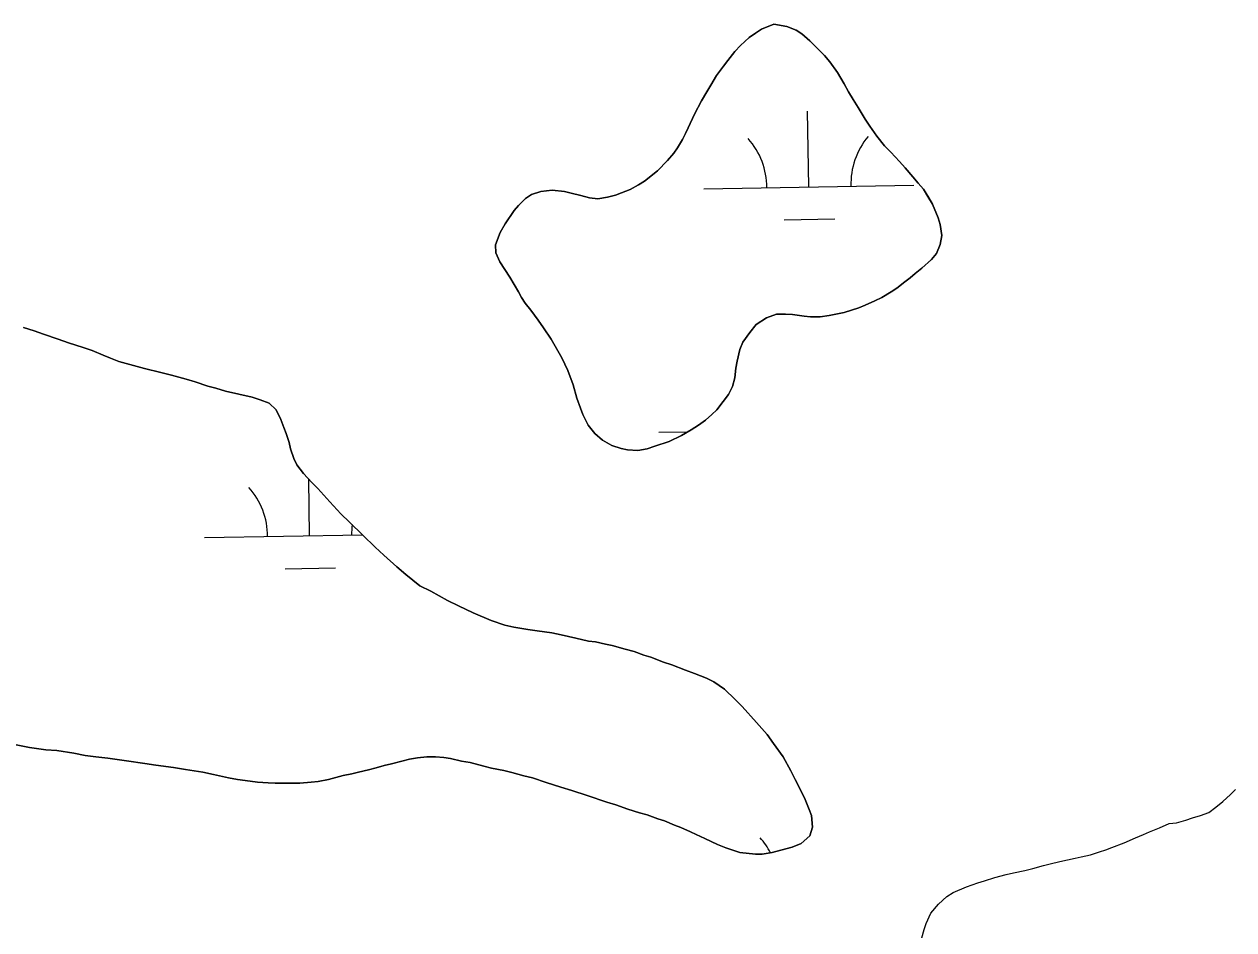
# Model space of a CAD drawing. Extents: x 3887375 to 3925618, y 296674 to 322633.
# Drawn here: x 3920482 to 3921058, y 312471 to 312902 of the extents above; entities that cross this region are included whole.
import ezdxf

# ---------------------------------------------------------------- set-up
doc = ezdxf.new("R2010")
doc.units = 0
doc.layers.add('V-TOPO-SHOR', color=7, linetype='Continuous')
doc.layers.add('V-WETL-SWMP', color=7, linetype='Continuous')

msp = doc.modelspace()

# ---------------------------------------------------------------- linework, layer by layer
at = {"layer": 'V-TOPO-SHOR'}
for points in [[(3920712.96, 312781.17), (3920715.06, 312777.7), (3920717.01, 312774.23), (3920718.51, 312771.52), (3920720.31, 312768.8), (3920723.02, 312765.48), (3920726.47, 312760.66), (3920729.02, 312757.04), (3920732.62, 312751.61), (3920735.77, 312746.18), (3920737.73, 312742.86), (3920740.58, 312736.83), (3920743.12, 312729.9), (3920744.91, 312723.57), (3920746.56, 312718.9), (3920747.76, 312715.89), (3920750.31, 312710.76), (3920753.46, 312706.84), (3920757.07, 312703.67), (3920761.58, 312701.1), (3920765.94, 312699.58), (3920768.95, 312698.97), (3920773.92, 312698.66), (3920778.29, 312699.55), (3920781.91, 312700.75), (3920788.84, 312702.99), (3920794.72, 312705.84), (3920799.24, 312708.54), (3920802.71, 312710.8), (3920806.03, 312713.2), (3920809.05, 312715.9), (3920811.46, 312718.01), (3920814.48, 312722.06), (3920817.05, 312725.37), (3920819.02, 312729.13), (3920820.08, 312733.2), (3920820.54, 312737.86), (3920821.15, 312741.18), (3920822.37, 312746.75), (3920823.88, 312750.21), (3920827.2, 312754.87), (3920830.22, 312758.62), (3920835.05, 312761.78), (3920839.87, 312763.57), (3920844.24, 312763.57), (3920847.55, 312763.41), (3920853.12, 312762.64), (3920856.13, 312762.33), (3920860.65, 312762.32), (3920865.02, 312762.92), (3920872.1, 312764.41), (3920879.03, 312766.65), (3920882.05, 312767.85), (3920886.72, 312769.95), (3920890.04, 312771.45), (3920894.41, 312774.15), (3920897.13, 312775.95), (3920901.05, 312778.95), (3920903.46, 312780.91), (3920905.87, 312782.86), (3920909.04, 312785.41), (3920913.72, 312789.62), (3920915.98, 312792.47), (3920917.8, 312796.68), (3920918.56, 312801.05), (3920917.82, 312806.17), (3920916.77, 312809.34), (3920914.08, 312815.97), (3920912.43, 312818.83), (3920909.88, 312823.06), (3920907.32, 312825.92), (3920904.77, 312828.94), (3920901.17, 312833.17), (3920898.46, 312836.18), (3920894.25, 312840.71), (3920891.25, 312843.73), (3920887.64, 312848.25), (3920884.34, 312852.93), (3920882.09, 312856.4), (3920878.79, 312861.83), (3920876.39, 312865.75), (3920874.14, 312869.37), (3920872.04, 312873.14), (3920868.88, 312878.56), (3920865.28, 312883.54), (3920862.73, 312886.56), (3920858.37, 312891.09), (3920855.82, 312893.65), (3920851.91, 312896.97), (3920849.2, 312898.64), (3920844.84, 312900.45), (3920838.67, 312901.52), (3920832.79, 312899.12), (3920829.92, 312897.32), (3920826.91, 312895.22), (3920822.83, 312891.46), (3920820.11, 312888.46), (3920816.79, 312884.25), (3920814.68, 312881.54), (3920811.36, 312877.18), (3920808.64, 312872.52)], [(3920808.64, 312872.52), (3920806.67, 312869.36), (3920804.25, 312865), (3920800.92, 312858.68), (3920797.9, 312852.22), (3920796.54, 312849.51), (3920795.18, 312846.65), (3920792.76, 312842.74), (3920790.95, 312840.18), (3920788.08, 312836.72), (3920783.25, 312831.77), (3920777.06, 312826.81), (3920774.2, 312825.16), (3920770.28, 312822.91), (3920766.06, 312821.26), (3920763.19, 312820.21), (3920759.43, 312819.17), (3920754.91, 312818.42), (3920750.84, 312818.88), (3920746.78, 312820.1), (3920742.11, 312821.16), (3920738.95, 312821.92), (3920733.08, 312822.54), (3920727.66, 312821.95), (3920723.29, 312820.45), (3920720.42, 312818.65), (3920717.1, 312815.34), (3920714.99, 312812.94), (3920710.76, 312806.62), (3920708.34, 312802.41), (3920706.07, 312796.54), (3920706.21, 312792.78), (3920708.16, 312788.41), (3920712.96, 312781.17)], [(3920776.72, 312601.37), (3920772.21, 312603.04), (3920767.85, 312604.25), (3920761.68, 312605.92), (3920758.51, 312606.53), (3920753.7, 312607.6), (3920750.39, 312608.05), (3920744.36, 312609.42), (3920737.44, 312610.94), (3920732.92, 312612.01), (3920726, 312612.93), (3920721.48, 312613.54), (3920714.86, 312614.61), (3920710.49, 312615.67), (3920704.02, 312617.79), (3920695.45, 312621.42), (3920688.53, 312624.75), (3920683.26, 312627.33), (3920675.29, 312631.71), (3920670.18, 312634.28), (3920663.41, 312639.72), (3920659.2, 312643.34), (3920653.04, 312648.93), (3920648.83, 312652.7), (3920642.97, 312658.43), (3920636.66, 312664.62), (3920632.45, 312668.55), (3920627.34, 312674.28), (3920621.48, 312680.62), (3920618.63, 312683.49), (3920614.72, 312687.71), (3920611.57, 312691.93), (3920610.07, 312694.95), (3920608.57, 312699.47), (3920607.83, 312702.48), (3920606.48, 312706.85), (3920605.43, 312709.72), (3920603.94, 312713.48), (3920601.69, 312718.01), (3920598.38, 312721.18), (3920594.17, 312722.84), (3920590.25, 312724.06), (3920583.93, 312725.58), (3920577.61, 312726.95), (3920572.94, 312728.31), (3920569.18, 312729.37), (3920563.17, 312731.34), (3920558.95, 312732.71), (3920551.88, 312734.53), (3920546.76, 312735.75), (3920539.08, 312737.72), (3920533.81, 312739.09), (3920526.89, 312741.06), (3920522.83, 312742.58), (3920519.37, 312744.09), (3920514.1, 312746.21), (3920509.89, 312747.72), (3920502.82, 312750), (3920498, 312751.67), (3920490.93, 312754.09), (3920486.56, 312755.6), (3920481.45, 312757.27)], [(3920477.1, 312558.8), (3920484.33, 312557.43), (3920492, 312556.36), (3920497.27, 312555.9), (3920505.41, 312554.67), (3920510.82, 312553.61), (3920515.94, 312552.99), (3920521.66, 312552.38), (3920530.4, 312551.01), (3920539.28, 312549.78), (3920544.4, 312549.02), (3920552.83, 312547.94), (3920558.55, 312546.88), (3920566.83, 312545.66), (3920571.95, 312544.59), (3920579.02, 312542.92), (3920583.39, 312542.16), (3920589.41, 312541.39), (3920592.87, 312540.93), (3920597.84, 312540.62), (3920601.3, 312540.46), (3920604.61, 312540.45), (3920609.73, 312540.44), (3920613.05, 312540.43), (3920618.32, 312540.88), (3920621.79, 312541.17), (3920626.61, 312542.21), (3920633.69, 312544.01), (3920637.75, 312544.9), (3920640.92, 312545.65), (3920645.74, 312546.69), (3920649.36, 312547.73), (3920653.12, 312548.78), (3920656.59, 312549.68), (3920661.56, 312550.87), (3920665.18, 312551.77), (3920668.94, 312552.51), (3920673.46, 312552.96), (3920677.53, 312552.94), (3920681.59, 312552.64), (3920684.76, 312552.18), (3920690.02, 312550.96), (3920694.09, 312550.2), (3920700.56, 312548.53), (3920704.17, 312547.62), (3920710.04, 312546.4), (3920713.96, 312545.49), (3920719.68, 312543.97), (3920723.74, 312542.91), (3920730.21, 312540.78), (3920737.28, 312538.51), (3920742.4, 312536.99), (3920749.77, 312534.57), (3920759.1, 312531.38), (3920763.47, 312530.17), (3920769.19, 312528.05), (3920774.75, 312526.38), (3920778.37, 312525.32), (3920783.33, 312523.5), (3920786.64, 312522.44), (3920791.31, 312520.47), (3920794.32, 312519.26), (3920798.98, 312517.29), (3920801.69, 312515.93), (3920805.75, 312514.11), (3920808.76, 312512.75), (3920811.77, 312511.24), (3920815.83, 312509.73), (3920822.45, 312507.45), (3920829.83, 312506.68), (3920833.14, 312506.68), (3920837.81, 312507.42), (3920841.88, 312508.47), (3920847.3, 312509.96), (3920851.68, 312511.76), (3920855.75, 312515.36), (3920856.96, 312519.43), (3920856.52, 312525), (3920855.48, 312527.86), (3920853.53, 312532.69), (3920851.73, 312536.3), (3920848.73, 312542.18), (3920846.78, 312546.25), (3920843.03, 312552.89), (3920838.53, 312559.37), (3920835.52, 312563.6), (3920830.42, 312569.33), (3920823.5, 312576.87), (3920820.2, 312580.19), (3920815.09, 312585.18), (3920810.13, 312588.65), (3920806.52, 312590.46), (3920800.8, 312592.59), (3920796.59, 312594.25), (3920790.12, 312596.67), (3920786.06, 312598.04), (3920780.04, 312600.31), (3920776.72, 312601.37)], [(3920909.07, 312466.79), (3920910.12, 312470.81), (3920911.17, 312473.64), (3920913.41, 312478.55), (3920917, 312482.86), (3920921.03, 312486.58), (3920924.01, 312488.36), (3920930.27, 312491.03), (3920935.79, 312492.95), (3920938.92, 312493.99), (3920943.84, 312495.47), (3920949.21, 312496.95), (3920952.64, 312497.83), (3920958.15, 312498.86), (3920961.88, 312499.75), (3920966.95, 312501.23), (3920970.23, 312501.97), (3920974.7, 312503.15), (3920982, 312504.77), (3920984.98, 312505.36), (3920989.3, 312506.25), (3920993.63, 312507.73), (3920996.61, 312508.76), (3920999.44, 312509.8), (3921005.41, 312512.02), (3921010.78, 312514.4), (3921014.66, 312516.02), (3921017.49, 312517.21), (3921022.26, 312519.14), (3921026.88, 312521.21), (3921030.31, 312521.5), (3921034.78, 312522.84), (3921037.91, 312523.87), (3921041.79, 312525.05), (3921045.67, 312526.54), (3921049.1, 312529.06), (3921052.38, 312531.73), (3921055.96, 312535.01), (3921058.35, 312537.38)]]:
    msp.add_lwpolyline(points, dxfattribs=at)
at = {"layer": 'V-WETL-SWMP'}
for p, q in [((3920855.32, 312824.07), (3920854.7, 312860.07)), ((3920805.33, 312823.22), (3920905.31, 312824.93)), ((3920843.59, 312808.44), (3920867.58, 312808.85)), ((3920783.91, 312707.4), (3920797.72, 312707.64)), ((3920617.66, 312658.11), (3920617.2, 312685.03)), ((3920567.67, 312657.25), (3920642.86, 312658.54)), ((3920605.93, 312642.47), (3920629.93, 312642.89))]:
    msp.add_line(p, q, dxfattribs=at)
for points in [[(3920712.96, 312781.17), (3920708.16, 312788.41), (3920706.21, 312792.78), (3920706.07, 312796.54), (3920708.34, 312802.41), (3920710.76, 312806.62), (3920714.99, 312812.94), (3920717.1, 312815.34), (3920720.42, 312818.65), (3920723.29, 312820.45), (3920727.66, 312821.95), (3920733.08, 312822.54), (3920738.95, 312821.92), (3920742.11, 312821.16), (3920746.78, 312820.1), (3920750.84, 312818.88), (3920754.91, 312818.42), (3920759.43, 312819.17), (3920763.19, 312820.21), (3920766.06, 312821.26), (3920770.28, 312822.91), (3920774.2, 312825.16), (3920777.06, 312826.81), (3920783.25, 312831.77), (3920788.08, 312836.72), (3920790.95, 312840.18), (3920792.76, 312842.74), (3920795.18, 312846.65), (3920796.54, 312849.51), (3920797.9, 312852.21), (3920800.92, 312858.68), (3920804.25, 312865), (3920806.67, 312869.36), (3920808.64, 312872.52), (3920811.35, 312877.18), (3920814.68, 312881.54), (3920816.79, 312884.25), (3920820.11, 312888.46), (3920822.83, 312891.46), (3920826.91, 312895.22), (3920829.92, 312897.32), (3920832.79, 312899.12), (3920838.67, 312901.52), (3920844.84, 312900.45), (3920849.2, 312898.64), (3920851.91, 312896.97), (3920855.82, 312893.65), (3920858.37, 312891.09), (3920862.73, 312886.56), (3920865.28, 312883.54), (3920868.89, 312878.56), (3920872.04, 312873.14), (3920874.14, 312869.37), (3920876.39, 312865.75), (3920878.79, 312861.83), (3920882.09, 312856.4), (3920884.34, 312852.93), (3920887.64, 312848.25), (3920891.25, 312843.73), (3920894.25, 312840.71), (3920898.46, 312836.18), (3920901.16, 312833.17), (3920904.77, 312828.94), (3920907.32, 312825.92), (3920909.88, 312823.06), (3920912.43, 312818.84), (3920914.08, 312815.97), (3920916.77, 312809.34), (3920917.82, 312806.17), (3920918.56, 312801.05), (3920917.8, 312796.69), (3920915.98, 312792.47), (3920913.72, 312789.62), (3920909.04, 312785.41), (3920905.87, 312782.86), (3920903.46, 312780.91), (3920901.05, 312778.95), (3920897.12, 312775.95), (3920894.41, 312774.15), (3920890.04, 312771.45), (3920886.72, 312769.95), (3920882.05, 312767.85), (3920879.03, 312766.65), (3920872.1, 312764.41), (3920865.02, 312762.92), (3920860.65, 312762.32), (3920856.13, 312762.33), (3920853.12, 312762.64), (3920847.55, 312763.41), (3920844.24, 312763.57), (3920839.87, 312763.57), (3920835.05, 312761.78), (3920830.22, 312758.62), (3920827.2, 312754.87), (3920823.88, 312750.21), (3920822.37, 312746.75), (3920821.15, 312741.18), (3920820.54, 312737.86), (3920820.08, 312733.2), (3920819.02, 312729.13), (3920817.05, 312725.37)], [(3920817.05, 312725.37), (3920814.48, 312722.07), (3920811.46, 312718.01), (3920809.05, 312715.9), (3920806.03, 312713.2), (3920802.71, 312710.8), (3920799.24, 312708.54), (3920794.72, 312705.84), (3920788.84, 312703), (3920781.91, 312700.75), (3920778.29, 312699.55), (3920773.92, 312698.66), (3920768.95, 312698.97), (3920765.94, 312699.58), (3920761.58, 312701.1), (3920757.07, 312703.67), (3920753.46, 312706.84), (3920750.31, 312710.76), (3920747.76, 312715.89), (3920746.56, 312718.9), (3920744.91, 312723.57), (3920743.12, 312729.9), (3920740.57, 312736.83), (3920737.73, 312742.86), (3920735.77, 312746.18), (3920732.62, 312751.61), (3920729.02, 312757.04), (3920726.47, 312760.66), (3920723.02, 312765.48), (3920720.31, 312768.8), (3920718.51, 312771.52), (3920717.01, 312774.23), (3920715.06, 312777.7), (3920712.96, 312781.17)], [(3920481.45, 312757.27), (3920486.56, 312755.6), (3920490.93, 312754.09), (3920498, 312751.66), (3920502.82, 312750), (3920509.89, 312747.72), (3920514.1, 312746.21), (3920519.37, 312744.09), (3920522.83, 312742.58), (3920526.89, 312741.06), (3920533.81, 312739.09), (3920539.08, 312737.72), (3920546.76, 312735.75), (3920551.88, 312734.53), (3920558.95, 312732.71), (3920563.16, 312731.34), (3920569.18, 312729.37), (3920572.95, 312728.31), (3920577.61, 312726.95), (3920583.93, 312725.58), (3920590.25, 312724.06), (3920594.17, 312722.84), (3920598.38, 312721.18), (3920601.69, 312718.01), (3920603.94, 312713.49), (3920605.43, 312709.72), (3920606.48, 312706.85), (3920607.83, 312702.48), (3920608.57, 312699.47), (3920610.07, 312694.95), (3920611.57, 312691.93), (3920614.72, 312687.71), (3920618.63, 312683.49), (3920621.48, 312680.62), (3920627.34, 312674.28), (3920632.45, 312668.55), (3920636.66, 312664.62), (3920642.97, 312658.43), (3920648.83, 312652.7), (3920653.04, 312648.93), (3920659.2, 312643.34), (3920663.41, 312639.72), (3920670.18, 312634.28), (3920675.29, 312631.71), (3920683.26, 312627.33), (3920688.53, 312624.75), (3920695.45, 312621.43), (3920704.02, 312617.79), (3920710.49, 312615.67), (3920714.86, 312614.61), (3920721.48, 312613.54), (3920726, 312612.93), (3920732.92, 312612.01), (3920737.44, 312610.94), (3920744.36, 312609.42), (3920750.39, 312608.05), (3920753.7, 312607.6), (3920758.51, 312606.53), (3920761.68, 312605.92), (3920767.85, 312604.25), (3920772.21, 312603.04), (3920776.72, 312601.37)], [(3920776.72, 312601.37), (3920780.04, 312600.31), (3920786.05, 312598.04), (3920790.12, 312596.67), (3920796.59, 312594.25), (3920800.8, 312592.59), (3920806.52, 312590.46), (3920810.13, 312588.65), (3920815.09, 312585.17), (3920820.2, 312580.19), (3920823.5, 312576.87), (3920830.42, 312569.33), (3920835.52, 312563.6), (3920838.53, 312559.37), (3920843.03, 312552.89), (3920846.78, 312546.25), (3920848.73, 312542.18), (3920851.73, 312536.3), (3920853.53, 312532.68), (3920855.48, 312527.86), (3920856.52, 312525), (3920856.96, 312519.43), (3920855.75, 312515.36), (3920851.68, 312511.76), (3920847.31, 312509.96), (3920841.88, 312508.47), (3920837.81, 312507.42), (3920833.14, 312506.68), (3920829.83, 312506.68), (3920822.45, 312507.45), (3920815.83, 312509.73), (3920811.77, 312511.24), (3920808.76, 312512.75), (3920805.75, 312514.11), (3920801.69, 312515.93), (3920798.98, 312517.29), (3920794.32, 312519.26), (3920791.31, 312520.47), (3920786.64, 312522.44), (3920783.33, 312523.5), (3920778.37, 312525.32), (3920774.75, 312526.38), (3920769.19, 312528.05), (3920763.47, 312530.17), (3920759.1, 312531.38), (3920749.77, 312534.57), (3920742.4, 312536.99), (3920737.28, 312538.51), (3920730.21, 312540.78), (3920723.74, 312542.91), (3920719.68, 312543.97), (3920713.96, 312545.49), (3920710.04, 312546.4), (3920704.17, 312547.62), (3920700.56, 312548.53), (3920694.09, 312550.2), (3920690.02, 312550.96), (3920684.76, 312552.18), (3920681.59, 312552.64), (3920677.53, 312552.95), (3920673.46, 312552.95), (3920668.94, 312552.51), (3920665.18, 312551.77), (3920661.56, 312550.87), (3920656.59, 312549.68), (3920653.12, 312548.78), (3920649.36, 312547.73), (3920645.74, 312546.69), (3920640.92, 312545.65), (3920637.75, 312544.9), (3920633.69, 312544), (3920626.6, 312542.21), (3920621.78, 312541.17), (3920618.32, 312540.88), (3920613.05, 312540.43), (3920609.73, 312540.44), (3920604.62, 312540.45), (3920601.3, 312540.46), (3920597.84, 312540.62), (3920592.87, 312540.93), (3920589.41, 312541.39), (3920583.39, 312542.16), (3920579.02, 312542.92), (3920571.95, 312544.59), (3920566.83, 312545.66), (3920558.55, 312546.88), (3920552.83, 312547.94), (3920544.4, 312549.02), (3920539.28, 312549.78), (3920530.4, 312551.01), (3920521.66, 312552.38), (3920515.94, 312552.99), (3920510.82, 312553.61), (3920505.41, 312554.67), (3920497.27, 312555.9), (3920492.01, 312556.36), (3920484.33, 312557.43), (3920477.1, 312558.8)], [(3920909.07, 312466.79), (3920910.12, 312470.81), (3920911.17, 312473.64), (3920913.41, 312478.55), (3920917, 312482.86), (3920921.03, 312486.58), (3920924.01, 312488.36), (3920930.27, 312491.03), (3920935.79, 312492.95), (3920938.92, 312493.99), (3920943.84, 312495.47), (3920949.21, 312496.95), (3920952.64, 312497.83), (3920958.15, 312498.86), (3920961.88, 312499.75), (3920966.95, 312501.23), (3920970.23, 312501.97), (3920974.7, 312503.15), (3920982, 312504.77), (3920984.98, 312505.36), (3920989.31, 312506.25), (3920993.63, 312507.73), (3920996.61, 312508.76), (3920999.44, 312509.8), (3921005.41, 312512.02), (3921010.78, 312514.39), (3921014.65, 312516.02), (3921017.49, 312517.21), (3921022.26, 312519.14), (3921026.88, 312521.21), (3921030.31, 312521.5), (3921034.78, 312522.83), (3921037.91, 312523.87), (3921041.79, 312525.05), (3921045.67, 312526.54), (3921049.1, 312529.06), (3921052.38, 312531.73), (3921055.96, 312535.01), (3921058.35, 312537.38)]]:
    msp.add_lwpolyline(points, dxfattribs=at)
for centre, start, end in [((3920800.08, 312823.6), 0.21154, 41.7552), ((3920910.55, 312825.5), 140.21154, 181.75519), ((3920562.42, 312657.63), 0.21154, 41.7552), ((3920672.89, 312659.53), 173.62595, 181.75519), ((3920805.79, 312490.97), 27.5848, 41.7552)]:
    msp.add_arc(centre, 35.25, start, end, dxfattribs=at)

doc.saveas('drawing.dxf')
